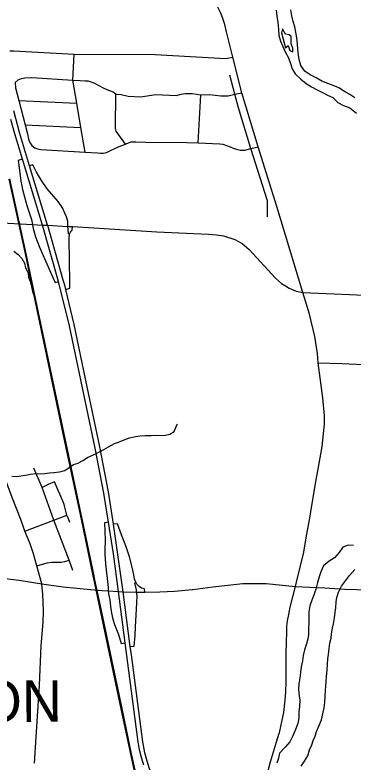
# Model space of a CAD drawing. Extents: x 114604 to 551442, y 316898 to 567001.
# Drawn here: x 196136 to 200213, y 400988 to 410006 of the extents above; entities that cross this region are included whole.
import ezdxf

# ---------------------------------------------------------------- set-up
doc = ezdxf.new("R2010")
doc.units = 0
for name, color, linetype in [('_CIVIL_CONSTRUCTION', 7, 'Continuous'), ('DV_X_County_Line', 7, 'Continuous'), ('GE_P_Alignment_1000_Bearings', 7, 'Continuous'), ('GE_P_Alignment_1000_Cardinal_Points', 7, 'Continuous'), ('GE_P_Alignment_100_Cardinal_Points', 7, 'Continuous'), ('GE_P_Alignment_500_Bearings', 7, 'Continuous'), ('GE_P_Alignment_500_Cardinal_Points', 7, 'Continuous'), ('PM_P_Cells', 7, 'Continuous'), ('SH_Named_Boundary', 7, 'Continuous')]:
    doc.layers.add(name, color=color, linetype=linetype)

msp = doc.modelspace()

# ---------------------------------------------------------------- linework, layer by layer
at = {"layer": '_CIVIL_CONSTRUCTION'}
for points in [[(196530.7, 407463.7), (196529.2, 407468.9), (196309.6, 408183.1), (196192.6, 408584.8), (196121.2, 408847.1)], [(197688.5, 400948.9), (197661.1, 401043.7), (197639.6, 401134.5), (197619, 401261.1), (197466.2, 402425.2), (197383.8, 403046.4), (197323.8, 403499.4), (197264.8, 403883.8), (197207.9, 404234.6), (197103.2, 404778.2), (196952, 405503.2), (196794.9, 406253.7), (196663.1, 406790.1), (196469.4, 407469.4), (196226.7, 408265.2), (196136.6, 408569.9), (196087.8, 408743.2)], [(196736, 406743.3), (196718.5, 406803.9), (196530.7, 407463.7)], [(197292.2, 404066.5), (197262.8, 404249.5), (197158.1, 404793), (197006.9, 405518.1), (196849.8, 406268.6), (196750.6, 406692.9), (196736, 406743.3)], [(197540.1, 402280.4), (197526.4, 402383.3), (197441.7, 403042.3), (197325.8, 403857.4), (197292.2, 404066.5)], [(198046.8, 400468.1), (198027.6, 400487.5), (197956.5, 400558.8), (197896.8, 400638.3), (197839.5, 400727.1), (197793.6, 400820.6), (197758.2, 400906), (197729.8, 400997.3), (197702.4, 401100.2), (197679.5, 401230.9), (197540.1, 402280.4)]]:
    msp.add_lwpolyline(points, dxfattribs=at)
at = {"layer": 'DV_X_County_Line'}
for points in [[(199287.8, 410062.2), (199294.9, 409992), (199306, 409915.7), (199312.9, 409833.4), (199316, 409759.2), (199337.1, 409690.9), (199366.3, 409624.4), (199397.4, 409551.8), (199432.6, 409487.3), (199459.8, 409420.8), (199478.9, 409356.4), (199516.2, 409293.9), (199581.4, 409228.9), (199646.8, 409180), (199712.3, 409137.2), (199779.9, 409100.3), (199845.6, 409071.4), (199905.2, 409036.6), (199970.9, 409007.7), (200030.2, 408948.9), (200097.8, 408914), (200175.4, 408883), (200254.7, 408819.9)], [(200235, 409006.5), (200175.5, 409045.3), (200109.9, 409082.2), (200040.4, 409125.1), (199972.7, 409152), (199907, 409176.9), (199837.3, 409207.8), (199767.7, 409244.7), (199694.2, 409283.7), (199630.7, 409328.5), (199583.5, 409397.3), (199562.4, 409469.7), (199553.1, 409521.9), (199548, 409594.1), (199542.8, 409656.3), (199533.7, 409728.5), (199524.6, 409796.8), (199509.4, 409863.1), (199492.3, 409927.4), (199475.1, 409993.8), (199464, 410066.1)], [(199361, 409838.9), (199348.4, 409788.9), (199369.4, 409712.5), (199398.1, 409607.9), (199430.5, 409637.6), (199449.7, 409575.2), (199487.6, 409560.8)], [(199487.6, 409560.8), (199488.1, 409602.8), (199464.7, 409655.2), (199467.9, 409745.4), (199442.1, 409765.7), (199398.2, 409774.3), (199361, 409838.9)], [(200218, 403601.9), (200152, 403606.7), (200091.6, 403583.4), (200044.8, 403517.8), (199989.9, 403454.4), (199923.3, 403411.1), (199854.6, 403355.8), (199825.6, 403284.1), (199804.8, 403224.2), (199786, 403156.3), (199762.9, 403076.4), (199742.1, 403012.5), (199717.1, 402940.7), (199692.3, 402872.9), (199679.4, 402802.9), (199680.5, 402738.7), (199679.7, 402670.6), (199676.7, 402596.5), (199673.9, 402528.4), (199667.2, 402476.4), (199650.4, 402414.5), (199629.4, 402340.6), (199612.5, 402272.6), (199601.7, 402208.6), (199588.8, 402136.6), (199577.9, 402070.7), (199573.1, 402002.6), (199558.2, 401932.6), (199555.3, 401864.5), (199562.3, 401788.3), (199571.7, 401736.1), (199568.6, 401657.9), (199557.8, 401589.9), (199558.9, 401521.8), (199548, 401451.8), (199517.1, 401380), (199488.1, 401306.2), (199451.1, 401232.5), (199394.3, 401169.1), (199327.3, 401093.8), (199312.5, 401033.8), (199295.7, 400975.9)], [(199587.4, 400936.3), (199626.3, 400997.9), (199667.1, 401063.5), (199686, 401133.4), (199714.9, 401197.2), (199733.6, 401249.1), (199754.2, 401300.9), (199773, 401356.8), (199801.8, 401420.6), (199830.8, 401496.4), (199849.7, 401570.3), (199862.7, 401642.3), (199873.5, 401708.3), (199878.5, 401782.4), (199881.4, 401854.5), (199884, 401904.6), (199886.7, 401956.7), (199893.5, 402020.7), (199902.5, 402096.7), (199903.5, 402170.9), (199908.3, 402234.9), (199915, 402287), (199925.8, 402357), (199934.7, 402421), (199947.5, 402485), (199952.2, 402537), (199967, 402603), (199977.7, 402654.9), (199990.7, 402728.9), (199997.5, 402797), (200006.2, 402849), (200011.1, 402921.1), (200015.8, 402973.1), (200036.7, 403039), (200073.6, 403110.7), (200120.5, 403176.2), (200169.3, 403239.8), (200236.3, 403311.1)]]:
    msp.add_lwpolyline(points, dxfattribs=at)
at = {"layer": 'GE_P_Alignment_1000_Bearings'}
for points in [[(197614.2, 400707.3), (197528.5, 401105.1), (197417.4, 401630.9), (197294.1, 402222.5), (197156.1, 402872.3), (197090.5, 403184.9), (197079.8, 403235.3), (196937.7, 403921.2), (196730.2, 404891.3), (196365.8, 406619.7), (196258.5, 407141.6), (196065.9, 408025)], [(197624.1, 400709.3), (197538.4, 401107.2), (197427.2, 401632.9), (197303.9, 402224.6), (197166, 402874.3), (197100.3, 403186.9), (197089.6, 403237.3), (196947.5, 403923.3), (196740, 404893.4), (196375.6, 406621.7), (196268.4, 407143.6), (196075.7, 408027.1)]]:
    msp.add_lwpolyline(points, dxfattribs=at)
at = {"layer": 'GE_P_Alignment_1000_Cardinal_Points'}
for points in [[(196734.6, 404081.7), (196727.4, 404110.2), (196611.8, 404370.6), (196538.4, 404336.4), (196464.9, 404302.3)], [(196798.9, 403877.9), (196781, 403922.7), (196763.1, 403967.6), (196734.6, 404081.7)]]:
    msp.add_lwpolyline(points, dxfattribs=at)
at = {"layer": 'GE_P_Alignment_100_Cardinal_Points'}
for p, q in [((196181.8, 408973.8), (196882.3, 408939.3)), ((198344.6, 408461.8), (198375.6, 409041.2)), ((196259.4, 408680.9), (196932.4, 408646.9)), ((196829.8, 407450.8), (197149.7, 407432.3))]:
    msp.add_line(p, q, dxfattribs=at)
for points in [[(196073.8, 409573), (196123.7, 409571.5), (196849.2, 409531.4), (197828, 409529.4), (198677.1, 409480.2), (198762.4, 409497.6)], [(196983.4, 408349), (196932.4, 408646.9), (196882.3, 408939.3), (196834.2, 409220), (196849.2, 409531.4)], [(196137.3, 409189), (196174.9, 409221.4), (196214.7, 409239.9), (196256.5, 409248.3), (196340.4, 409249.1), (196834.2, 409220), (196921.8, 409214.8), (196983.8, 409209.4), (197017.7, 409211.7), (197039.7, 409201.9), (197085.8, 409186.3), (197206.2, 409123.4), (197262.4, 409096), (197320.5, 409076.5), (197354, 409054), (197358.7, 409050.8), (197418.6, 409045.4), (197502.7, 409026.2), (197650.6, 409015.6), (197833.2, 409047.3), (198079.4, 409034), (198141.4, 409048.5), (198187.9, 409057.3), (198272.6, 409057.9), (198375.6, 409041.2), (198481, 409043.6), (198618.4, 409029.5), (198705.5, 409030.1), (198787.3, 409049.1), (198870.9, 409066.5)], [(199180.2, 407570.6), (199180, 407761.4), (198981.2, 408392.7), (198830.4, 408885.4), (198787.3, 409049.1), (198727.1, 409278.1)], [(196137.3, 409189), (196141.8, 409125), (196181.8, 408973.8), (196259.4, 408680.9), (196288.8, 408569.6), (196299.4, 408507.6), (196313.7, 408467.7), (196340, 408429.9), (196374.2, 408402.2), (196406.3, 408388.5), (196448.3, 408382.9), (196983.4, 408349), (197131.7, 408339.6), (197169.6, 408337.9), (197201.6, 408338.2), (197239.5, 408344.6), (197289.1, 408371.2), (197394.5, 408416.3), (197467.3, 408444.9), (197478.1, 408449.1), (197505.9, 408463.4), (197537.8, 408473.7), (197591.7, 408474.3), (197711.6, 408469.5), (198209, 408464.1), (198344.6, 408461.8), (198605.3, 408448.3), (198641, 408445.8), (198686.5, 408431.1), (198729.2, 408413.5), (198766.5, 408395.9), (198807.7, 408386.5), (198854.2, 408375), (198906, 408373.7), (198981.2, 408392.7), (199069.8, 408413.4)], [(197467.3, 408444.9), (197356.9, 408602.1), (197352.7, 408618.2), (197348.5, 408638.1), (197354, 409054)], [(195905.6, 407501.2), (196348.2, 407475.3), (196469.4, 407469.4), (196478, 407469.4)], [(196478, 407469.4), (196529.2, 407468.9), (196775.1, 407452.4), (196829.8, 407450.8)], [(197149.7, 407432.3), (197213.7, 407428.6), (197845.8, 407387.9), (198469.5, 407358.1), (198567, 407350.5), (198650.9, 407337.4), (198785.8, 407295.8), (198874.1, 407245.6), (198961.1, 407174.8), (199278.3, 406830), (199351.4, 406765.9), (199397.4, 406733.9), (199443.3, 406707.4), (199526.4, 406673.5), (199608.9, 406654.9)], [(199608.9, 406654.9), (200077.4, 406633.5), (201076.1, 406591.3), (201447.6, 406584.3)], [(199791.2, 405808.5), (200078.2, 405796.7), (200879.6, 405763)], [(196834.1, 403298.8), (196791.8, 403423.9), (196604.1, 403907.1), (196464.9, 404302.3), (196365.7, 404536.3)], [(196256.5, 403774.9), (196604.1, 403907.1), (196763.1, 403967.6)], [(196400.9, 403356.5), (196524.5, 403393.5), (196574.8, 403399.1), (196633, 403402.1), (196695, 403401.2), (196737.7, 403406.7), (196791.8, 403423.9)], [(193464.2, 403258.7), (193721.1, 403278.6), (193854.3, 403290), (194010.5, 403299.8), (194140.8, 403304.4), (194258, 403306.7), (194412.9, 403304.9), (194643.1, 403297.2), (194980.5, 403276.4), (195238.2, 403262.4), (195630.6, 403239.9), (195808.7, 403226), (195891.3, 403219.3), (196012.9, 403205), (196186.4, 403181.3), (196459.1, 403137.9)], [(196459.1, 403137.9), (196717.1, 403101.5), (197045.9, 403069.2), (197186.4, 403058.6), (197262, 403055), (197383.8, 403046.4), (197441.7, 403042.3), (197602.7, 403039.2), (197701.1, 403038.4), (197882.7, 403042.6), (198060.7, 403049), (198272.4, 403069.8)], [(198272.4, 403069.8), (198282.7, 403070.8), (198522.8, 403100.8), (198885.7, 403142.3), (199010.1, 403141.9), (199166.1, 403141.9), (199519.1, 403107.9)], [(199519.1, 403107.9), (199690.4, 403099.9), (199871, 403089.5), (200112.7, 403074.8), (200691.4, 403057.3), (201341.3, 403012.1), (202044.5, 402983.9), (202095.4, 402981.8)]]:
    msp.add_lwpolyline(points, dxfattribs=at)
at = {"layer": 'GE_P_Alignment_500_Bearings'}
for p, q in [((198762.4, 409497.6), (198687.1, 409802.3)), ((199291.2, 401231.8), (199322.9, 401334.7))]:
    msp.add_line(p, q, dxfattribs=at)
for points in [[(198687.1, 409802.3), (198665.8, 409888.6), (198636.7, 409975.4), (198614, 410036), (198519, 410232), (198433.8, 410374.9), (198405.8, 410419.6)], [(199608.9, 406654.9), (199294.3, 407695.2), (199184.6, 408041), (199069.8, 408413.4), (198870.9, 409066.5), (198762.4, 409497.6)], [(196239.2, 403824), (196206.5, 403917.3), (196103, 404180.8), (195838.6, 404883.3), (195741.2, 405144.5), (195709.7, 405241.5), (195690.2, 405321.9), (195667.8, 405471), (195620.1, 406227), (195569.1, 406824.2), (195553.7, 406938.5), (195526.1, 407047.9), (195496.3, 407130.5), (195444.3, 407244.7), (195355.6, 407395.1), (195271, 407503.5)], [(199787.7, 404503.1), (199802.8, 404590.8), (199841.1, 404797.5), (199869.7, 405066.1), (199870.1, 405165.8), (199847.5, 405382.3), (199791.2, 405808.5), (199783.1, 405918), (199753.6, 406123), (199686.4, 406392.9), (199608.9, 406654.9)], [(199690.8, 403933.4), (199712.8, 404059.1), (199769, 404394.8), (199787.7, 404503.1)], [(199531.3, 403158.8), (199618.2, 403520.3), (199653.1, 403718.7), (199690.8, 403933.4)], [(196371.8, 400975.4), (196430.1, 401916.1), (196453.5, 402388.9), (196474.9, 402676.2), (196480.2, 402809.8), (196476.9, 402918.4), (196471.3, 403010.7), (196459.1, 403137.9), (196400.9, 403356.5), (196359.1, 403503), (196318.4, 403623.6), (196256.5, 403774.9), (196239.2, 403824)], [(199322.9, 401334.7), (199324.4, 401339.9), (199347.3, 401438.9), (199376.6, 401585.3), (199391.8, 401696.9), (199399.8, 401780.1), (199404, 401841.4), (199405.6, 401951.3), (199405.7, 402301.3), (199413, 402558.6), (199413.7, 402626.6), (199422.6, 402691.2), (199437.2, 402769.8), (199455.4, 402855.5), (199519.1, 403107.9), (199531.3, 403158.8)], [(199177, 400824.1), (199187.2, 400869.9), (199219.1, 400992.1), (199291.2, 401231.8)]]:
    msp.add_lwpolyline(points, dxfattribs=at)
at = {"layer": 'GE_P_Alignment_500_Cardinal_Points'}
for points in [[(196226.7, 408265.2), (196172.9, 408249.6), (196189.6, 408131), (196209, 407998.2), (196219.3, 407943.2)], [(196775.1, 407452.4), (196775.5, 407494.3), (196771.9, 407517.9), (196765.5, 407542), (196756.6, 407569.4), (196739.4, 407613.6), (196707.5, 407677.1), (196657.1, 407753.9), (196525.5, 407907), (196456.1, 408008.2), (196396.5, 408106.3), (196350.8, 408196.4), (196309.6, 408183.1)], [(196219.3, 407943.2), (196227.3, 407900.4), (196279.7, 407704.5), (196333.8, 407536.2), (196348.2, 407475.3)], [(196348.2, 407475.3), (196351.3, 407442.5), (196383.5, 407326.7), (196431.1, 407200.6), (196519.5, 407002.8), (196592.1, 406837.6), (196620.1, 406776.1), (196663.1, 406790.1)], [(196795.3, 407360.4), (196781.2, 407361.6), (196779.4, 407415.7), (196775.1, 407452.4)], [(196795.3, 407360.4), (196804.8, 407381.7), (196812.9, 407394.3), (196825.8, 407408.3), (196829.8, 407450.8)], [(196796.8, 406777.8), (196788.4, 407307.3), (196795.3, 407360.4)], [(196750.6, 406692.9), (196797.9, 406708), (196796.8, 406777.8)], [(197264.8, 403883.8), (197215.7, 403874.8), (197223.6, 403664.8), (197221.5, 403552.7)], [(197701.1, 403038.4), (197699.1, 403079), (197663.9, 403088.3), (197634.2, 403107.2), (197607.3, 403135.1), (197593, 403157.8), (197578.8, 403196.4), (197570.7, 403245.9), (197551.4, 403341.7), (197519, 403465.9), (197474.4, 403596.5), (197419.1, 403729.8), (197374.5, 403864.7), (197325.8, 403857.4)], [(197221.5, 403552.7), (197220.5, 403496.6), (197227.1, 403380.8), (197258.7, 403092.8), (197262, 403055)], [(197602.7, 403039.2), (197601, 403064.9), (197581, 403150.2), (197593, 403157.8)], [(197262, 403055), (197265.2, 403019.9), (197278.8, 402945.1), (197288.3, 402867.7), (197298.7, 402785.5), (197317.9, 402713.9), (197337.2, 402648)], [(197583.7, 402516.2), (197590.8, 402614.8), (197604.4, 402911.2), (197608.4, 402999.6), (197602.7, 403039.2)], [(197337.2, 402648), (197382.9, 402527.8), (197415.3, 402419.1), (197466.2, 402425.2)], [(197526.4, 402383.3), (197574.5, 402388.6), (197583.7, 402516.2)]]:
    msp.add_lwpolyline(points, dxfattribs=at)
at = {"layer": 'PM_P_Cells'}
for points in [[(196124.6, 407155.6), (196176.4, 407115.1), (196220.1, 407064.6), (196249.8, 407008.2), (196263.5, 406954), (196295.1, 406891.5), (196298.8, 406841.4), (196320.5, 406789.1), (196334.1, 406724.8), (196347.8, 406666.5), (196369.4, 406612.2), (196375.3, 406586)], [(196097.8, 404437.8), (196151.8, 404433.4), (196262, 404450.6), (196324.1, 404464.2), (196392.2, 404469.7), (196444.2, 404465.3), (196498.3, 404470.9), (196552.3, 404480.5), (196606.4, 404484.1), (196672.5, 404489.6), (196736.6, 404505.2), (196788.9, 404544.9), (196841.1, 404578.6), (196897.3, 404596.2), (196955.5, 404627.9), (197011.8, 404663.6), (197098.1, 404705), (197154.3, 404732.7), (197206.5, 404762.4), (197264.7, 404794), (197335, 404833.6), (197385.1, 404847.3), (197453.4, 404878.9), (197515.6, 404900.5), (197587.7, 404918), (197647.8, 404925.5), (197705.9, 404931.1), (197783.9, 404930.5), (197842, 404934.1), (197900, 404929.6), (197952.1, 404935.3), (198002.2, 404944.9), (198054.4, 404976.6), (198084.8, 405046.6), (198095, 405066.6)]]:
    msp.add_lwpolyline(points, dxfattribs=at)

# ---------------------------------------------------------------- texts
at = {"layer": 'SH_Named_Boundary'}
msp.add_text('ARLINGTON', height=500.02, rotation=0.4133, dxfattribs=at).set_placement((192803.4, 401447.5))

doc.saveas('drawing.dxf')
